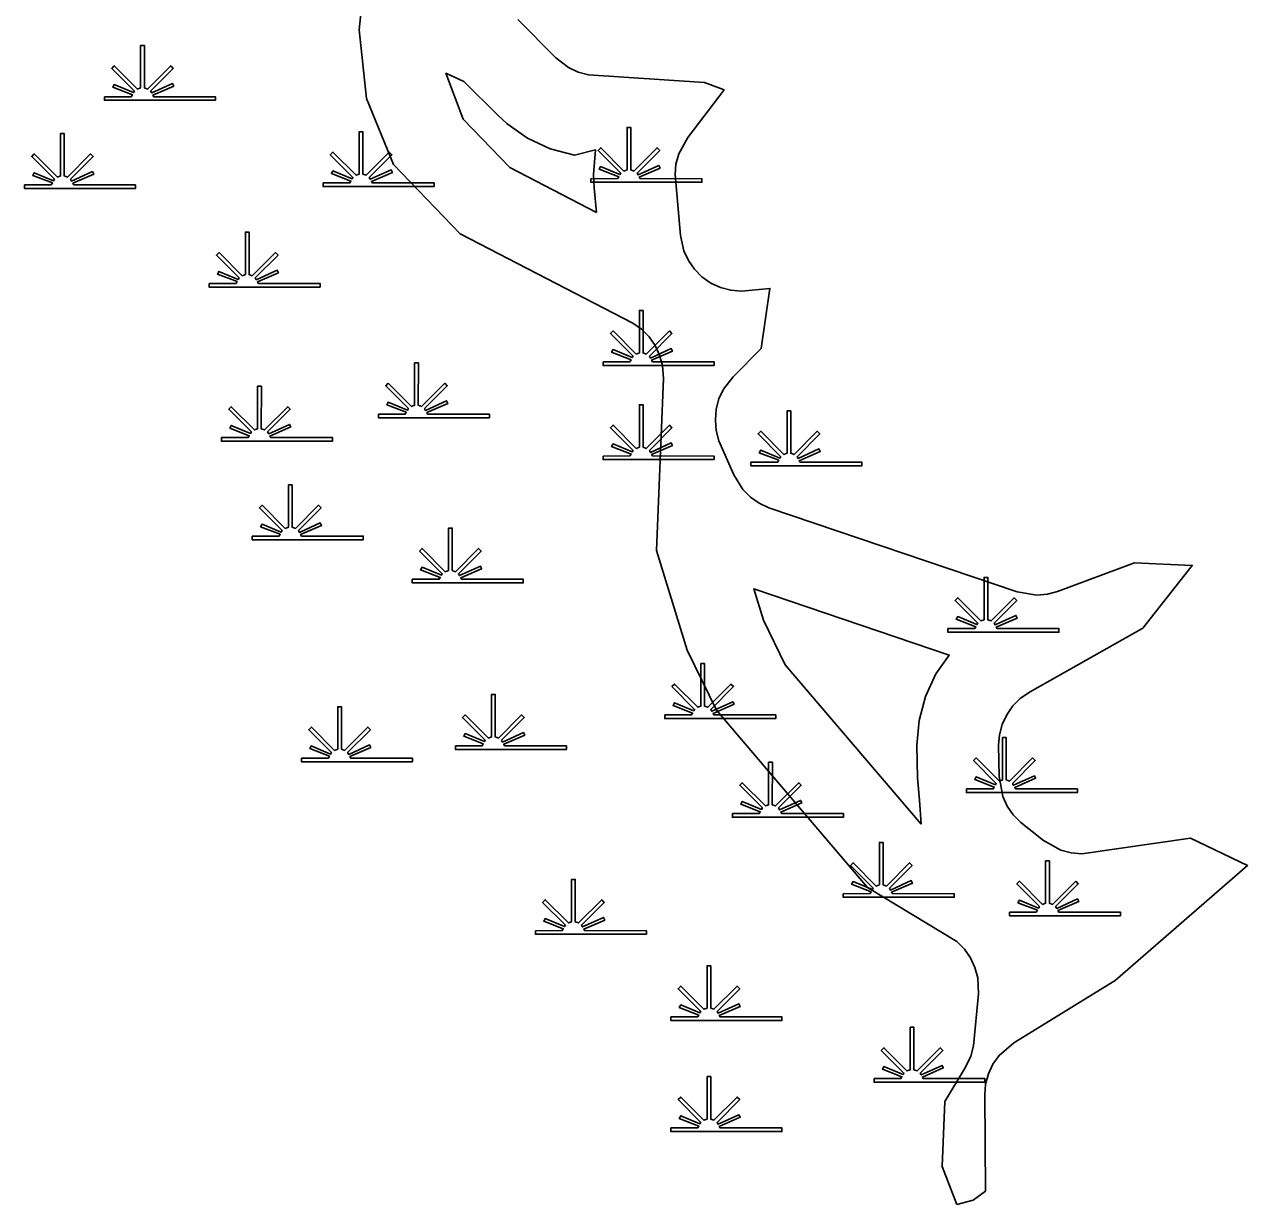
# Model space of a CAD drawing. Extents: x 2220236 to 2384410, y 720751 to 894131.
# Drawn here: x 2248811 to 2251208, y 731211 to 733523 of the extents above; entities that cross this region are included whole.
import ezdxf

# ---------------------------------------------------------------- set-up
doc = ezdxf.new("R2010")
doc.units = 0
doc.layers.add('Default', color=7, linetype='Continuous')

msp = doc.modelspace()

# ---------------------------------------------------------------- linework, layer by layer
at = {"layer": 'Default'}
for points in [[(2250638.5, 731210.8), (2250609.6, 731285.2), (2250614.6, 731412.9), (2250655.4, 731480.2), (2250665.6, 731501.4), (2250671.1, 731521.7), (2250680.4, 731623.7), (2250679.1, 731655), (2250673.6, 731675.3), (2250664.8, 731694.2), (2250652.9, 731711.3), (2250638.1, 731726.1), (2250463.4, 731832.3), (2250167.1, 732179.7), (2250109.9, 732296.8), (2250049.6, 732492.7), (2250063, 732829.5), (2250061.1, 732855), (2250055.6, 732875.3), (2250047, 732894.2), (2250034.9, 732911.3), (2250020.1, 732926.1), (2250002.9, 732938.1), (2249664.5, 733112.6), (2249534.1, 733249.1), (2249481.4, 733377.8), (2249466.7, 733512.5), (2249483.1, 733669.5)], [(2249777.9, 733532.6), (2249852.2, 733457.9), (2249877, 733438.8), (2249895.8, 733430), (2249916.1, 733424.6), (2250143.3, 733409.6), (2250181.9, 733394.9), (2250110.7, 733301.8), (2250093.1, 733269.9), (2250087.6, 733249.7), (2250085.9, 733228.9), (2250096.4, 733109.5), (2250103.2, 733079.4), (2250112, 733060.5), (2250123.9, 733043.4), (2250138.6, 733028.6), (2250155.9, 733016.5), (2250174.9, 733007.8), (2250195.2, 733002.3), (2250215.9, 733000.5), (2250271.7, 733005.9), (2250254.9, 732888.4), (2250199.7, 732833), (2250180.9, 732808.4), (2250172, 732789.5), (2250166.7, 732769.3), (2250164.9, 732748.4), (2250166.7, 732727.6), (2250172, 732707.4), (2250201, 732640.9), (2250218.8, 732611.8), (2250233.6, 732597), (2250250.8, 732585), (2250269.9, 732576.1), (2250756.4, 732411.1), (2250794.8, 732404.8), (2250815.7, 732406.6), (2250835.8, 732412), (2250986.3, 732468.3), (2251099.7, 732463.3), (2251002.9, 732340.4), (2250780.8, 732215.1), (2250762.6, 732202.5), (2250747.8, 732187.7), (2250735.9, 732170.6), (2250727.1, 732151.6), (2250721.6, 732131.4), (2250719.9, 732110.6), (2250721, 732049.4), (2250728.2, 732010.5), (2250737, 731991.5), (2250748.9, 731974.4), (2250763.6, 731959.6), (2250807.9, 731924.2), (2250842, 731905.1)], [(2249931.7, 733154.9), (2249761.9, 733242.6), (2249670.7, 733337.8), (2249636.9, 733427.6), (2249671.9, 733411.6), (2249739, 733344.7), (2249756.8, 733328.3), (2249796.8, 733300.2), (2249841.1, 733279.6), (2249888.5, 733267), (2249930.1, 733277.5), (2249925.8, 733228.9), (2249927.2, 733203.1), (2249931.7, 733154.9)], [(2250568.2, 731956.1), (2250301.8, 732268.1), (2250259.2, 732355.8), (2250240.1, 732417.2), (2250623.2, 732287.3), (2250597.3, 732250.6), (2250576.8, 732206.3), (2250564.1, 732159.2), (2250559.8, 732110.6), (2250560.8, 732046.8), (2250565.1, 732002.9), (2250568.2, 731956.1)], [(2250842, 731905.1), (2250862.1, 731899.7), (2250883, 731897.9), (2251096.4, 731928.4), (2251208, 731875.3), (2250948.6, 731649.7), (2250750.1, 731527.9), (2250721, 731502.8), (2250708.9, 731485.6), (2250700.1, 731466.7), (2250694.7, 731446.4), (2250692.9, 731425.6), (2250694.3, 731237), (2250670.1, 731219.3), (2250638.5, 731210.8)]]:
    msp.add_lwpolyline(points, dxfattribs=at)
for points in [[(2248967.6, 733381.7), (2249020.2, 733381.7), (2249022.3, 733385.3), (2248984, 733400.2), (2248986.9, 733405.4), (2249024.6, 733389.6), (2249026.2, 733392.5), (2248981.8, 733437.1), (2248986.9, 733442.2), (2249032.2, 733396.7), (2249038.5, 733399.1), (2249038.5, 733482.2), (2249045.8, 733482.2), (2249045.8, 733399.1), (2249052.1, 733396.7), (2249097.4, 733442.2), (2249102.5, 733437.1), (2249058.1, 733392.5), (2249060.1, 733388.9), (2249101, 733407.5), (2249103.4, 733402.5), (2249062.5, 733384.7), (2249064.1, 733381.7), (2249185.1, 733381.7), (2249185.1, 733374.6), (2248967.6, 733374.6)], [(2248810.8, 733208.9), (2248863.4, 733209), (2248865.4, 733212.6), (2248827.1, 733227.5), (2248830, 733232.7), (2248867.8, 733216.9), (2248869.4, 733219.8), (2248824.9, 733264.3), (2248830.1, 733269.5), (2248875.3, 733224), (2248881.7, 733226.4), (2248881.7, 733309.4), (2248888.9, 733309.4), (2248888.9, 733226.4), (2248895.2, 733224), (2248940.5, 733269.5), (2248945.7, 733264.3), (2248901.2, 733219.8), (2248903.2, 733216.2), (2248944.1, 733234.8), (2248946.6, 733229.8), (2248905.6, 733211.9), (2248907.2, 733209), (2249028.3, 733208.9), (2249028.3, 733201.8), (2248810.8, 733201.8)], [(2249396, 733212.6), (2249448.6, 733212.6), (2249450.6, 733216.2), (2249412.4, 733231.1), (2249415.3, 733236.3), (2249453, 733220.5), (2249454.6, 733223.4), (2249410.2, 733268), (2249415.3, 733273.1), (2249460.6, 733227.6), (2249466.9, 733230), (2249466.9, 733313.1), (2249474.2, 733313.1), (2249474.1, 733230), (2249480.5, 733227.6), (2249525.8, 733273.1), (2249530.9, 733268), (2249486.5, 733223.4), (2249488.5, 733219.8), (2249529.4, 733238.4), (2249531.8, 733233.4), (2249490.8, 733215.6), (2249492.4, 733212.6), (2249613.5, 733212.6), (2249613.5, 733205.5), (2249396, 733205.5)], [(2249920.9, 733221), (2249973.5, 733221.1), (2249975.5, 733224.7), (2249937.2, 733239.5), (2249940.1, 733244.7), (2249977.9, 733229), (2249979.5, 733231.9), (2249935, 733276.4), (2249940.2, 733281.5), (2249985.5, 733236), (2249991.8, 733238.4), (2249991.8, 733321.5), (2249999, 733321.5), (2249999, 733238.4), (2250005.3, 733236), (2250050.7, 733281.5), (2250055.8, 733276.4), (2250011.4, 733231.9), (2250013.4, 733228.3), (2250054.3, 733246.9), (2250056.7, 733241.8), (2250015.7, 733224), (2250017.3, 733221.1), (2250138.4, 733221), (2250138.4, 733213.9), (2249920.9, 733213.9)], [(2249172.7, 733015.7), (2249225.4, 733015.8), (2249227.4, 733019.4), (2249189.1, 733034.2), (2249192, 733039.4), (2249229.8, 733023.7), (2249231.4, 733026.5), (2249186.9, 733071.1), (2249192.1, 733076.2), (2249237.3, 733030.7), (2249243.7, 733033.1), (2249243.7, 733116.2), (2249250.9, 733116.2), (2249250.9, 733033.1), (2249257.2, 733030.7), (2249302.5, 733076.2), (2249307.7, 733071.1), (2249263.2, 733026.5), (2249265.2, 733022.9), (2249306.1, 733041.5), (2249308.6, 733036.5), (2249267.6, 733018.7), (2249269.2, 733015.8), (2249390.3, 733015.7), (2249390.3, 733008.6), (2249172.7, 733008.6)], [(2249945, 732862.3), (2249997.6, 732862.4), (2249999.6, 732866), (2249961.4, 732880.8), (2249964.3, 732886), (2250002, 732870.3), (2250003.6, 732873.1), (2249959.2, 732917.7), (2249964.3, 732922.8), (2250009.6, 732877.3), (2250015.9, 732879.7), (2250015.9, 732962.8), (2250023.2, 732962.8), (2250023.1, 732879.7), (2250029.5, 732877.3), (2250074.8, 732922.8), (2250079.9, 732917.7), (2250035.5, 732873.1), (2250037.5, 732869.5), (2250078.4, 732888.1), (2250080.8, 732883.1), (2250039.8, 732865.3), (2250041.5, 732862.4), (2250162.5, 732862.3), (2250162.5, 732855.2), (2249945, 732855.2)], [(2249504.6, 732759.6), (2249557.2, 732759.7), (2249559.2, 732763.3), (2249521, 732778.1), (2249523.9, 732783.3), (2249561.6, 732767.6), (2249563.2, 732770.5), (2249518.8, 732815), (2249523.9, 732820.1), (2249569.2, 732774.6), (2249575.5, 732777), (2249575.5, 732860.1), (2249582.8, 732860.1), (2249582.7, 732777), (2249589.1, 732774.6), (2249634.4, 732820.1), (2249639.5, 732815), (2249595.1, 732770.5), (2249597.1, 732766.9), (2249638, 732785.5), (2249640.4, 732780.4), (2249599.4, 732762.6), (2249601, 732759.7), (2249722.1, 732759.6), (2249722.1, 732752.5), (2249504.6, 732752.5)], [(2249196.9, 732713.7), (2249249.5, 732713.8), (2249251.5, 732717.4), (2249213.3, 732732.2), (2249216.2, 732737.4), (2249253.9, 732721.7), (2249255.5, 732724.6), (2249211.1, 732769.1), (2249216.2, 732774.2), (2249261.5, 732728.7), (2249267.8, 732731.1), (2249267.8, 732814.2), (2249275.1, 732814.2), (2249275, 732731.1), (2249281.4, 732728.7), (2249326.7, 732774.2), (2249331.8, 732769.1), (2249287.4, 732724.6), (2249289.4, 732721), (2249330.3, 732739.6), (2249332.7, 732734.5), (2249291.7, 732716.7), (2249293.4, 732713.8), (2249414.4, 732713.7), (2249414.4, 732706.6), (2249196.9, 732706.6)], [(2249945, 732677.5), (2249997.6, 732677.6), (2249999.6, 732681.2), (2249961.4, 732696), (2249964.3, 732701.2), (2250002, 732685.5), (2250003.6, 732688.3), (2249959.2, 732732.9), (2249964.3, 732738), (2250009.6, 732692.5), (2250015.9, 732694.9), (2250015.9, 732778), (2250023.2, 732778), (2250023.1, 732694.9), (2250029.5, 732692.5), (2250074.8, 732738), (2250079.9, 732732.9), (2250035.5, 732688.3), (2250037.5, 732684.7), (2250078.4, 732703.3), (2250080.8, 732698.3), (2250039.8, 732680.5), (2250041.5, 732677.6), (2250162.5, 732677.5), (2250162.5, 732670.4), (2249945, 732670.4)], [(2250234.6, 732665.4), (2250287.2, 732665.5), (2250289.2, 732669.1), (2250251, 732683.9), (2250253.9, 732689.1), (2250291.6, 732673.4), (2250293.2, 732676.2), (2250248.8, 732720.8), (2250253.9, 732725.9), (2250299.2, 732680.4), (2250305.5, 732682.8), (2250305.5, 732765.9), (2250312.8, 732765.9), (2250312.7, 732682.8), (2250319.1, 732680.4), (2250364.4, 732725.9), (2250369.5, 732720.8), (2250325.1, 732676.2), (2250327.1, 732672.6), (2250368, 732691.3), (2250370.4, 732686.2), (2250329.4, 732668.4), (2250331.1, 732665.5), (2250452.1, 732665.4), (2250452.1, 732658.3), (2250234.6, 732658.3)], [(2249257.2, 732520.5), (2249309.8, 732520.5), (2249311.8, 732524.1), (2249273.6, 732539), (2249276.5, 732544.2), (2249314.2, 732528.4), (2249315.8, 732531.3), (2249271.4, 732575.9), (2249276.5, 732581), (2249321.8, 732535.5), (2249328.1, 732537.9), (2249328.1, 732621), (2249335.4, 732621), (2249335.4, 732537.9), (2249341.7, 732535.5), (2249387, 732581), (2249392.1, 732575.9), (2249347.7, 732531.3), (2249349.7, 732527.7), (2249390.6, 732546.3), (2249393, 732541.3), (2249352.1, 732523.5), (2249353.7, 732520.5), (2249474.7, 732520.5), (2249474.7, 732513.4), (2249257.2, 732513.4)], [(2249570.9, 732435.9), (2249623.6, 732436), (2249625.6, 732439.6), (2249587.3, 732454.4), (2249590.2, 732459.6), (2249628, 732443.9), (2249629.5, 732446.8), (2249585.1, 732491.3), (2249590.2, 732496.4), (2249635.5, 732450.9), (2249641.9, 732453.3), (2249641.9, 732536.4), (2249649.1, 732536.4), (2249649.1, 732453.3), (2249655.4, 732450.9), (2249700.7, 732496.4), (2249705.9, 732491.3), (2249661.4, 732446.8), (2249663.4, 732443.2), (2249704.3, 732461.8), (2249706.8, 732456.7), (2249665.8, 732438.9), (2249667.4, 732436), (2249788.4, 732435.9), (2249788.4, 732428.8), (2249570.9, 732428.8)], [(2250620.7, 732339.3), (2250673.3, 732339.4), (2250675.3, 732343), (2250637.1, 732357.8), (2250640, 732363), (2250677.7, 732347.3), (2250679.3, 732350.1), (2250634.9, 732394.7), (2250640, 732399.8), (2250685.3, 732354.3), (2250691.6, 732356.7), (2250691.6, 732439.8), (2250698.9, 732439.8), (2250698.9, 732356.7), (2250705.2, 732354.3), (2250750.5, 732399.8), (2250755.6, 732394.7), (2250711.2, 732350.1), (2250713.2, 732346.5), (2250754.1, 732365.1), (2250756.5, 732360.1), (2250715.6, 732342.3), (2250717.2, 732339.4), (2250838.2, 732339.3), (2250838.2, 732332.2), (2250620.7, 732332.2)], [(2250065.7, 732170.2), (2250118.3, 732170.3), (2250120.3, 732173.9), (2250082, 732188.7), (2250084.9, 732193.9), (2250122.7, 732178.2), (2250124.3, 732181), (2250079.8, 732225.6), (2250085, 732230.7), (2250130.3, 732185.2), (2250136.6, 732187.6), (2250136.6, 732270.7), (2250143.8, 732270.7), (2250143.8, 732187.6), (2250150.1, 732185.2), (2250195.5, 732230.7), (2250200.6, 732225.6), (2250156.2, 732181), (2250158.2, 732177.4), (2250199, 732196), (2250201.5, 732191), (2250160.5, 732173.2), (2250162.1, 732170.3), (2250283.2, 732170.2), (2250283.2, 732163.1), (2250065.7, 732163.1)], [(2249655.4, 732109.8), (2249708, 732109.9), (2249710, 732113.5), (2249671.8, 732128.3), (2249674.7, 732133.5), (2249712.4, 732117.8), (2249714, 732120.6), (2249669.6, 732165.2), (2249674.7, 732170.3), (2249720, 732124.8), (2249726.3, 732127.2), (2249726.3, 732210.3), (2249733.6, 732210.3), (2249733.6, 732127.2), (2249739.9, 732124.8), (2249785.2, 732170.3), (2249790.3, 732165.2), (2249745.9, 732120.6), (2249747.9, 732117), (2249788.8, 732135.6), (2249791.2, 732130.6), (2249750.3, 732112.8), (2249751.9, 732109.9), (2249872.9, 732109.8), (2249872.9, 732102.7), (2249655.4, 732102.7)], [(2249353.7, 732085.6), (2249406.4, 732085.7), (2249408.4, 732089.3), (2249370.1, 732104.2), (2249373, 732109.3), (2249410.8, 732093.6), (2249412.4, 732096.5), (2249367.9, 732141), (2249373.1, 732146.2), (2249418.3, 732100.7), (2249424.7, 732103.1), (2249424.7, 732186.1), (2249431.9, 732186.1), (2249431.9, 732103.1), (2249438.2, 732100.7), (2249483.5, 732146.2), (2249488.7, 732141), (2249444.2, 732096.5), (2249446.2, 732092.9), (2249487.1, 732111.5), (2249489.6, 732106.4), (2249448.6, 732088.6), (2249450.2, 732085.7), (2249571.3, 732085.6), (2249571.3, 732078.5), (2249353.7, 732078.5)], [(2250656.9, 732025.2), (2250709.5, 732025.3), (2250711.5, 732028.9), (2250673.3, 732043.8), (2250676.2, 732048.9), (2250713.9, 732033.2), (2250715.5, 732036.1), (2250671.1, 732080.6), (2250676.2, 732085.8), (2250721.5, 732040.3), (2250727.8, 732042.7), (2250727.8, 732125.7), (2250735.1, 732125.7), (2250735.1, 732042.7), (2250741.4, 732040.3), (2250786.7, 732085.8), (2250791.8, 732080.6), (2250747.4, 732036.1), (2250749.4, 732032.5), (2250790.3, 732051.1), (2250792.7, 732046.1), (2250751.8, 732028.2), (2250753.4, 732025.3), (2250874.4, 732025.2), (2250874.4, 732018.1), (2250656.9, 732018.1)], [(2250198.4, 731976.9), (2250251, 731977), (2250253, 731980.6), (2250214.8, 731995.4), (2250217.7, 732000.6), (2250255.4, 731984.9), (2250257, 731987.8), (2250212.6, 732032.3), (2250217.7, 732037.4), (2250263, 731992), (2250269.3, 731994.3), (2250269.3, 732077.4), (2250276.6, 732077.4), (2250276.5, 731994.3), (2250282.9, 731992), (2250328.2, 732037.4), (2250333.3, 732032.3), (2250288.9, 731987.8), (2250290.9, 731984.2), (2250331.8, 732002.8), (2250334.2, 731997.7), (2250293.2, 731979.9), (2250294.9, 731977), (2250415.9, 731976.9), (2250415.9, 731969.8), (2250198.4, 731969.8)], [(2250415.6, 731819.9), (2250468.2, 731820), (2250470.2, 731823.6), (2250432, 731838.4), (2250434.9, 731843.6), (2250472.6, 731827.9), (2250474.2, 731830.7), (2250429.8, 731875.3), (2250434.9, 731880.4), (2250480.2, 731834.9), (2250486.5, 731837.3), (2250486.5, 731920.4), (2250493.8, 731920.4), (2250493.7, 731837.3), (2250500.1, 731834.9), (2250545.4, 731880.4), (2250550.5, 731875.3), (2250506.1, 731830.7), (2250508.1, 731827.1), (2250549, 731845.7), (2250551.4, 731840.7), (2250510.4, 731822.9), (2250512.1, 731820), (2250633.1, 731819.9), (2250633.1, 731812.8), (2250415.6, 731812.8)], [(2250741.4, 731783.7), (2250794, 731783.7), (2250796, 731787.4), (2250757.8, 731802.2), (2250760.7, 731807.4), (2250798.4, 731791.6), (2250800, 731794.5), (2250755.6, 731839.1), (2250760.7, 731844.2), (2250806, 731798.7), (2250812.3, 731801.1), (2250812.3, 731884.2), (2250819.6, 731884.2), (2250819.5, 731801.1), (2250825.9, 731798.7), (2250871.2, 731844.2), (2250876.3, 731839.1), (2250831.9, 731794.5), (2250833.9, 731790.9), (2250874.8, 731809.5), (2250877.2, 731804.5), (2250836.2, 731786.7), (2250837.9, 731783.7), (2250958.9, 731783.7), (2250958.9, 731776.6), (2250741.4, 731776.6)], [(2249812.3, 731747.4), (2249864.9, 731747.5), (2249866.9, 731751.1), (2249828.7, 731766), (2249831.6, 731771.1), (2249869.3, 731755.4), (2249870.9, 731758.3), (2249826.4, 731802.8), (2249831.6, 731808), (2249876.9, 731762.5), (2249883.2, 731764.9), (2249883.2, 731847.9), (2249890.4, 731847.9), (2249890.4, 731764.9), (2249896.7, 731762.5), (2249942.1, 731808), (2249947.2, 731802.8), (2249902.8, 731758.3), (2249904.8, 731754.7), (2249945.7, 731773.3), (2249948.1, 731768.2), (2249907.1, 731750.4), (2249908.7, 731747.5), (2250029.8, 731747.4), (2250029.8, 731740.3), (2249812.3, 731740.3)], [(2250077.7, 731578.3), (2250130.4, 731578.4), (2250132.4, 731582), (2250094.1, 731596.9), (2250097, 731602), (2250134.7, 731586.3), (2250136.3, 731589.2), (2250091.9, 731633.7), (2250097, 731638.9), (2250142.3, 731593.4), (2250148.7, 731595.8), (2250148.7, 731678.8), (2250155.9, 731678.8), (2250155.9, 731595.8), (2250162.2, 731593.4), (2250207.5, 731638.9), (2250212.6, 731633.7), (2250168.2, 731589.2), (2250170.2, 731585.6), (2250211.1, 731604.2), (2250213.6, 731599.1), (2250172.6, 731581.3), (2250174.2, 731578.4), (2250295.2, 731578.3), (2250295.2, 731571.2), (2250077.7, 731571.2)], [(2250475.9, 731457.5), (2250528.5, 731457.6), (2250530.5, 731461.2), (2250492.3, 731476.1), (2250495.2, 731481.3), (2250532.9, 731465.5), (2250534.5, 731468.4), (2250490.1, 731512.9), (2250495.2, 731518.1), (2250540.5, 731472.6), (2250546.8, 731475), (2250546.8, 731558.1), (2250554.1, 731558.1), (2250554.1, 731475), (2250560.4, 731472.6), (2250605.7, 731518.1), (2250610.8, 731512.9), (2250566.4, 731468.4), (2250568.4, 731464.8), (2250609.3, 731483.4), (2250611.7, 731478.4), (2250570.8, 731460.5), (2250572.4, 731457.6), (2250693.4, 731457.5), (2250693.4, 731450.4), (2250475.9, 731450.4)], [(2250077.7, 731360.9), (2250130.4, 731361), (2250132.4, 731364.6), (2250094.1, 731379.4), (2250097, 731384.6), (2250134.7, 731368.9), (2250136.3, 731371.8), (2250091.9, 731416.3), (2250097, 731421.4), (2250142.3, 731375.9), (2250148.7, 731378.3), (2250148.7, 731461.4), (2250155.9, 731461.4), (2250155.9, 731378.3), (2250162.2, 731375.9), (2250207.5, 731421.4), (2250212.6, 731416.3), (2250168.2, 731371.8), (2250170.2, 731368.2), (2250211.1, 731386.8), (2250213.6, 731381.7), (2250172.6, 731363.9), (2250174.2, 731361), (2250295.2, 731360.9), (2250295.2, 731353.8), (2250077.7, 731353.8)]]:
    msp.add_lwpolyline(points, close=True, dxfattribs=at)

doc.saveas('drawing.dxf')
